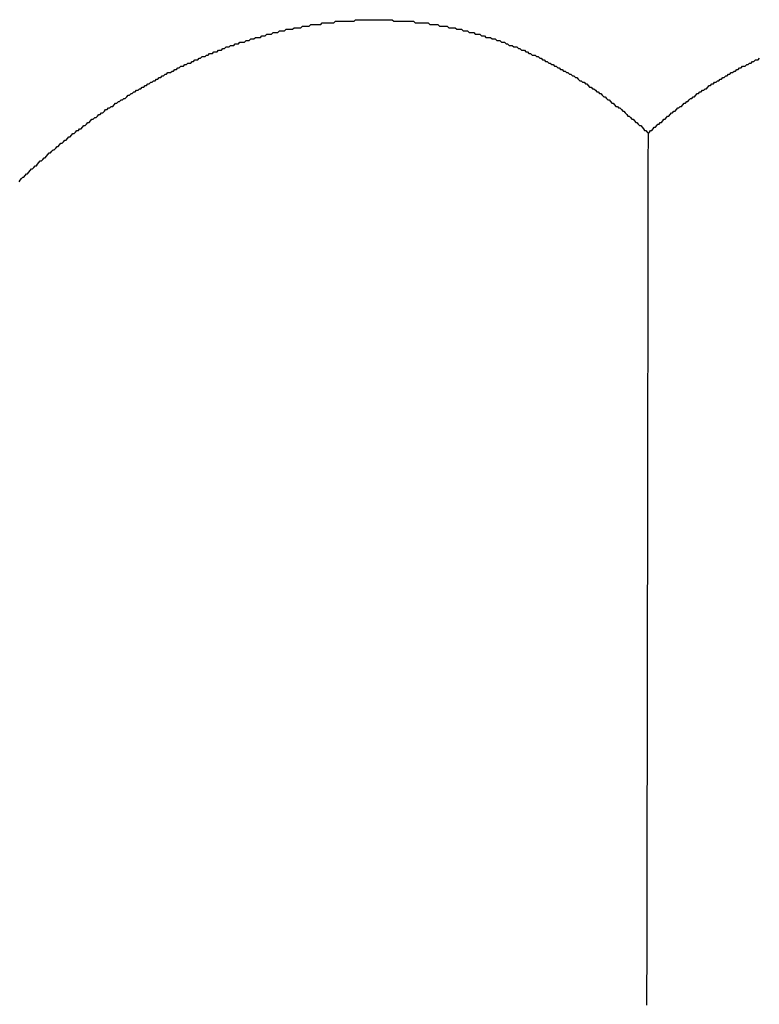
# Model space of a CAD drawing. Extents: x 1107 to 4046, y 937 to 3355.
# Tile 402 of 656: x 2155.984 to 2156.445, y 2684.714 to 2685.327. Entities that reach past the tile are written whole.
import ezdxf

# ---------------------------------------------------------------- set-up
doc = ezdxf.new("R2010")
doc.units = 0
doc.layers.add('KF_VIDA_L___C_REAR', color=7, linetype='CONTINUOUS')

# ---------------------------------------------------------------- blocks, each defined once
blk = doc.blocks.new('KF_VIDA_L___C_REAR')
at = {"layer": 'KF_VIDA_L___C_REAR'}
for points in [[(-30.9958, 996.013, 0), (-30.9951, 996.014, 0), (-30.9943, 996.015, 0), (-30.9935, 996.016, 0), (-30.9928, 996.016, 0), (-30.992, 996.017, 0), (-30.9912, 996.018, 0), (-30.9905, 996.018, 0), (-30.9897, 996.019, 0), (-30.9889, 996.02, 0), (-30.9881, 996.021, 0), (-30.9873, 996.021, 0), (-30.9866, 996.022, 0), (-30.9858, 996.023, 0), (-30.985, 996.023, 0), (-30.9842, 996.024, 0), (-30.9834, 996.025, 0), (-30.9826, 996.026, 0), (-30.9818, 996.026, 0), (-30.981, 996.027, 0), (-30.9802, 996.028, 0), (-30.9794, 996.028, 0), (-30.9786, 996.029, 0), (-30.9778, 996.03, 0), (-30.977, 996.031, 0), (-30.9762, 996.031, 0), (-30.9754, 996.032, 0), (-30.9746, 996.033, 0), (-30.9738, 996.033, 0), (-30.9729, 996.034, 0), (-30.9721, 996.035, 0), (-30.9713, 996.035, 0), (-30.9705, 996.036, 0), (-30.9697, 996.037, 0), (-30.9688, 996.037, 0), (-30.968, 996.038, 0), (-30.9672, 996.039, 0), (-30.9664, 996.039, 0), (-30.9655, 996.04, 0), (-30.9647, 996.041, 0), (-30.9639, 996.041, 0), (-30.963, 996.042, 0), (-30.9622, 996.043, 0), (-30.9614, 996.043, 0), (-30.9605, 996.044, 0), (-30.9597, 996.045, 0), (-30.9588, 996.045, 0), (-30.958, 996.046, 0), (-30.9571, 996.046, 0), (-30.9563, 996.047, 0), (-30.9555, 996.048, 0), (-30.9546, 996.048, 0), (-30.9538, 996.049, 0), (-30.9529, 996.05, 0), (-30.9521, 996.05, 0), (-30.9512, 996.051, 0), (-30.9504, 996.052, 0), (-30.9495, 996.052, 0), (-30.9486, 996.053, 0), (-30.9478, 996.053, 0), (-30.9469, 996.054, 0), (-30.9461, 996.055, 0), (-30.9452, 996.055, 0), (-30.9443, 996.056, 0), (-30.9435, 996.056, 0), (-30.9426, 996.057, 0), (-30.9418, 996.058, 0), (-30.9409, 996.058, 0), (-30.94, 996.059, 0), (-30.9392, 996.059, 0), (-30.9383, 996.06, 0), (-30.9374, 996.06, 0), (-30.9365, 996.061, 0), (-30.9357, 996.062, 0), (-30.9348, 996.062, 0), (-30.9339, 996.063, 0), (-30.9331, 996.063, 0), (-30.9322, 996.064, 0), (-30.9313, 996.064, 0), (-30.9304, 996.065, 0), (-30.9296, 996.065, 0), (-30.9287, 996.066, 0), (-30.9278, 996.067, 0), (-30.9269, 996.067, 0), (-30.926, 996.068, 0), (-30.9252, 996.068, 0), (-30.9243, 996.069, 0), (-30.9234, 996.069, 0), (-30.9225, 996.07, 0), (-30.9216, 996.07, 0), (-30.9208, 996.071, 0), (-30.9199, 996.071, 0), (-30.919, 996.072, 0), (-30.9181, 996.072, 0), (-30.9172, 996.073, 0), (-30.9163, 996.073, 0), (-30.9155, 996.074, 0), (-30.9146, 996.074, 0), (-30.9137, 996.075, 0), (-30.9128, 996.075, 0), (-30.9119, 996.076, 0), (-30.911, 996.076, 0), (-30.9101, 996.077, 0), (-30.9093, 996.077, 0), (-30.9084, 996.078, 0), (-30.9075, 996.078, 0), (-30.9066, 996.079, 0), (-30.9057, 996.079, 0), (-30.9048, 996.08, 0), (-30.9039, 996.08, 0), (-30.903, 996.081, 0), (-30.9021, 996.081, 0), (-30.9013, 996.081, 0), (-30.9004, 996.082, 0), (-30.8995, 996.082, 0), (-30.8986, 996.083, 0), (-30.8977, 996.083, 0), (-30.8968, 996.084, 0), (-30.8959, 996.084, 0), (-30.895, 996.085, 0), (-30.8941, 996.085, 0), (-30.8933, 996.085, 0), (-30.8924, 996.086, 0), (-30.8915, 996.086, 0), (-30.8906, 996.087, 0), (-30.8897, 996.087, 0), (-30.8888, 996.087, 0), (-30.8879, 996.088, 0), (-30.887, 996.088, 0), (-30.8862, 996.089, 0), (-30.8853, 996.089, 0), (-30.8844, 996.089, 0), (-30.8835, 996.09, 0), (-30.8826, 996.09, 0), (-30.8817, 996.091, 0), (-30.8807, 996.091, 0), (-30.8798, 996.091, 0), (-30.8789, 996.092, 0), (-30.878, 996.092, 0), (-30.8771, 996.093, 0), (-30.8762, 996.093, 0), (-30.8752, 996.093, 0), (-30.8743, 996.094, 0), (-30.8734, 996.094, 0), (-30.8724, 996.094, 0), (-30.8715, 996.095, 0), (-30.8706, 996.095, 0), (-30.8696, 996.095, 0), (-30.8687, 996.096, 0), (-30.8677, 996.096, 0), (-30.8668, 996.097, 0), (-30.8658, 996.097, 0), (-30.8649, 996.097, 0), (-30.8639, 996.098, 0), (-30.863, 996.098, 0), (-30.862, 996.098, 0), (-30.8611, 996.099, 0), (-30.8601, 996.099, 0), (-30.8591, 996.099, 0), (-30.8582, 996.1, 0), (-30.8572, 996.1, 0), (-30.8562, 996.1, 0), (-30.8553, 996.1, 0), (-30.8543, 996.101, 0), (-30.8533, 996.101, 0), (-30.8523, 996.101, 0), (-30.8513, 996.102, 0), (-30.8504, 996.102, 0), (-30.8494, 996.102, 0), (-30.8484, 996.103, 0), (-30.8474, 996.103, 0), (-30.8464, 996.103, 0), (-30.8454, 996.103, 0), (-30.8444, 996.104, 0), (-30.8434, 996.104, 0), (-30.8424, 996.104, 0), (-30.8414, 996.105, 0), (-30.8404, 996.105, 0), (-30.8394, 996.105, 0), (-30.8384, 996.105, 0), (-30.8374, 996.106, 0), (-30.8364, 996.106, 0), (-30.8354, 996.106, 0), (-30.8344, 996.106, 0), (-30.8334, 996.107, 0), (-30.8324, 996.107, 0), (-30.8314, 996.107, 0), (-30.8304, 996.107, 0), (-30.8294, 996.108, 0), (-30.8283, 996.108, 0), (-30.8273, 996.108, 0), (-30.8263, 996.108, 0), (-30.8253, 996.108, 0), (-30.8243, 996.109, 0), (-30.8232, 996.109, 0), (-30.8222, 996.109, 0), (-30.8212, 996.109, 0), (-30.8202, 996.109, 0), (-30.8191, 996.11, 0), (-30.8181, 996.11, 0), (-30.8171, 996.11, 0), (-30.8161, 996.11, 0), (-30.815, 996.11, 0), (-30.814, 996.111, 0), (-30.813, 996.111, 0), (-30.8119, 996.111, 0), (-30.8109, 996.111, 0), (-30.8099, 996.111, 0), (-30.8088, 996.111, 0), (-30.8078, 996.111, 0), (-30.8068, 996.112, 0), (-30.8057, 996.112, 0), (-30.8047, 996.112, 0), (-30.8037, 996.112, 0), (-30.8026, 996.112, 0), (-30.8016, 996.112, 0), (-30.8005, 996.112, 0), (-30.7995, 996.112, 0), (-30.7985, 996.113, 0), (-30.7974, 996.113, 0), (-30.7964, 996.113, 0), (-30.7954, 996.113, 0), (-30.7943, 996.113, 0), (-30.7933, 996.113, 0), (-30.7922, 996.113, 0), (-30.7912, 996.113, 0), (-30.7902, 996.113, 0), (-30.7891, 996.113, 0), (-30.7881, 996.113, 0), (-30.787, 996.113, 0), (-30.786, 996.114, 0), (-30.7849, 996.114, 0), (-30.7839, 996.114, 0), (-30.7829, 996.114, 0), (-30.7818, 996.114, 0), (-30.7808, 996.114, 0), (-30.7797, 996.114, 0), (-30.7787, 996.114, 0), (-30.7777, 996.114, 0), (-30.7766, 996.114, 0), (-30.7756, 996.114, 0), (-30.7746, 996.114, 0), (-30.7735, 996.114, 0), (-30.7725, 996.114, 0), (-30.7714, 996.114, 0), (-30.7704, 996.114, 0), (-30.7694, 996.114, 0), (-30.7683, 996.114, 0), (-30.7673, 996.114, 0), (-30.7663, 996.114, 0), (-30.7652, 996.114, 0), (-30.7642, 996.114, 0), (-30.7632, 996.114, 0), (-30.7622, 996.113, 0), (-30.7611, 996.113, 0), (-30.7601, 996.113, 0), (-30.7591, 996.113, 0), (-30.758, 996.113, 0), (-30.757, 996.113, 0), (-30.756, 996.113, 0), (-30.755, 996.113, 0), (-30.7539, 996.113, 0), (-30.7529, 996.113, 0), (-30.7519, 996.113, 0), (-30.7509, 996.113, 0), (-30.7499, 996.113, 0), (-30.7489, 996.112, 0), (-30.7478, 996.112, 0), (-30.7468, 996.112, 0), (-30.7458, 996.112, 0), (-30.7448, 996.112, 0), (-30.7438, 996.112, 0), (-30.7428, 996.112, 0), (-30.7418, 996.112, 0), (-30.7408, 996.112, 0), (-30.7398, 996.111, 0), (-30.7388, 996.111, 0), (-30.7378, 996.111, 0), (-30.7368, 996.111, 0), (-30.7358, 996.111, 0), (-30.7348, 996.111, 0), (-30.7338, 996.11, 0), (-30.7328, 996.11, 0), (-30.7318, 996.11, 0), (-30.7308, 996.11, 0), (-30.7298, 996.11, 0), (-30.7289, 996.11, 0), (-30.7279, 996.109, 0), (-30.7269, 996.109, 0), (-30.7259, 996.109, 0), (-30.7249, 996.109, 0), (-30.724, 996.109, 0), (-30.723, 996.108, 0), (-30.722, 996.108, 0), (-30.7211, 996.108, 0), (-30.7201, 996.108, 0), (-30.7191, 996.107, 0), (-30.7182, 996.107, 0), (-30.7172, 996.107, 0), (-30.7163, 996.107, 0), (-30.7153, 996.106, 0), (-30.7144, 996.106, 0), (-30.7134, 996.106, 0), (-30.7124, 996.106, 0), (-30.7115, 996.105, 0), (-30.7105, 996.105, 0), (-30.7096, 996.105, 0), (-30.7086, 996.105, 0), (-30.7076, 996.104, 0), (-30.7067, 996.104, 0), (-30.7057, 996.104, 0), (-30.7048, 996.103, 0), (-30.7038, 996.103, 0), (-30.7028, 996.103, 0), (-30.7019, 996.103, 0), (-30.7009, 996.102, 0), (-30.7, 996.102, 0), (-30.699, 996.102, 0), (-30.698, 996.101, 0), (-30.6971, 996.101, 0), (-30.6961, 996.101, 0), (-30.6952, 996.1, 0), (-30.6942, 996.1, 0), (-30.6932, 996.1, 0), (-30.6923, 996.099, 0), (-30.6913, 996.099, 0), (-30.6904, 996.098, 0), (-30.6894, 996.098, 0), (-30.6885, 996.098, 0), (-30.6875, 996.097, 0), (-30.6865, 996.097, 0), (-30.6856, 996.097, 0), (-30.6846, 996.096, 0), (-30.6837, 996.096, 0), (-30.6827, 996.095, 0), (-30.6818, 996.095, 0), (-30.6808, 996.095, 0), (-30.6799, 996.094, 0), (-30.6789, 996.094, 0), (-30.678, 996.093, 0), (-30.677, 996.093, 0), (-30.6761, 996.092, 0), (-30.6751, 996.092, 0), (-30.6742, 996.092, 0), (-30.6732, 996.091, 0), (-30.6723, 996.091, 0), (-30.6713, 996.09, 0), (-30.6704, 996.09, 0), (-30.6695, 996.089, 0), (-30.6685, 996.089, 0), (-30.6676, 996.088, 0), (-30.6667, 996.088, 0), (-30.6657, 996.087, 0), (-30.6648, 996.087, 0), (-30.6638, 996.086, 0), (-30.6629, 996.086, 0), (-30.662, 996.085, 0), (-30.6611, 996.085, 0), (-30.6601, 996.084, 0), (-30.6592, 996.084, 0), (-30.6583, 996.083, 0), (-30.6574, 996.083, 0), (-30.6564, 996.082, 0), (-30.6555, 996.082, 0), (-30.6546, 996.081, 0), (-30.6537, 996.081, 0), (-30.6528, 996.08, 0), (-30.6519, 996.08, 0), (-30.6509, 996.079, 0), (-30.65, 996.079, 0), (-30.6491, 996.078, 0), (-30.6482, 996.078, 0), (-30.6473, 996.077, 0), (-30.6464, 996.076, 0), (-30.6455, 996.076, 0), (-30.6446, 996.075, 0), (-30.6437, 996.075, 0), (-30.6428, 996.074, 0), (-30.6419, 996.074, 0), (-30.6411, 996.073, 0), (-30.6402, 996.072, 0), (-30.6393, 996.072, 0), (-30.6384, 996.071, 0), (-30.6375, 996.071, 0), (-30.6366, 996.07, 0), (-30.6358, 996.069, 0), (-30.6349, 996.069, 0), (-30.634, 996.068, 0), (-30.6332, 996.068, 0), (-30.6323, 996.067, 0), (-30.6314, 996.066, 0), (-30.6306, 996.066, 0), (-30.6297, 996.065, 0), (-30.6289, 996.064, 0), (-30.628, 996.064, 0), (-30.6272, 996.063, 0), (-30.6263, 996.062, 0), (-30.6255, 996.062, 0), (-30.6246, 996.061, 0), (-30.6238, 996.06, 0), (-30.6229, 996.06, 0), (-30.6221, 996.059, 0), (-30.6213, 996.059, 0), (-30.6204, 996.058, 0), (-30.6196, 996.057, 0), (-30.6188, 996.057, 0), (-30.618, 996.056, 0), (-30.6171, 996.055, 0), (-30.6163, 996.054, 0), (-30.6155, 996.054, 0), (-30.6147, 996.053, 0), (-30.6139, 996.052, 0), (-30.6131, 996.052, 0), (-30.6123, 996.051, 0), (-30.6115, 996.05, 0), (-30.6107, 996.05, 0), (-30.6099, 996.049, 0), (-30.6091, 996.048, 0), (-30.6083, 996.048, 0), (-30.6075, 996.047, 0), (-30.6067, 996.046, 0), (-30.606, 996.045, 0), (-30.6052, 996.045, 0), (-30.6044, 996.044, 0), (-30.6036, 996.043, 0)], [(-30.6036, 996.043, 0), (-30.6029, 996.044, 0), (-30.6022, 996.045, 0), (-30.6014, 996.045, 0), (-30.6007, 996.046, 0), (-30.5999, 996.047, 0), (-30.5992, 996.047, 0), (-30.5984, 996.048, 0), (-30.5977, 996.049, 0), (-30.5969, 996.049, 0), (-30.5962, 996.05, 0), (-30.5954, 996.05, 0), (-30.5946, 996.051, 0), (-30.5939, 996.052, 0), (-30.5931, 996.052, 0), (-30.5923, 996.053, 0), (-30.5916, 996.054, 0), (-30.5908, 996.054, 0), (-30.59, 996.055, 0), (-30.5892, 996.056, 0), (-30.5885, 996.056, 0), (-30.5877, 996.057, 0), (-30.5869, 996.057, 0), (-30.5861, 996.058, 0), (-30.5853, 996.059, 0), (-30.5845, 996.059, 0), (-30.5837, 996.06, 0), (-30.5829, 996.06, 0), (-30.5821, 996.061, 0), (-30.5813, 996.062, 0), (-30.5805, 996.062, 0), (-30.5797, 996.063, 0), (-30.5789, 996.063, 0), (-30.5781, 996.064, 0), (-30.5773, 996.065, 0), (-30.5764, 996.065, 0), (-30.5756, 996.066, 0), (-30.5748, 996.066, 0), (-30.574, 996.067, 0), (-30.5732, 996.068, 0), (-30.5723, 996.068, 0), (-30.5715, 996.069, 0), (-30.5707, 996.069, 0), (-30.5698, 996.07, 0), (-30.569, 996.07, 0), (-30.5682, 996.071, 0), (-30.5673, 996.071, 0), (-30.5665, 996.072, 0), (-30.5656, 996.073, 0), (-30.5648, 996.073, 0), (-30.564, 996.074, 0), (-30.5631, 996.074, 0), (-30.5623, 996.075, 0), (-30.5614, 996.075, 0), (-30.5606, 996.076, 0), (-30.5597, 996.076, 0), (-30.5588, 996.077, 0), (-30.558, 996.077, 0), (-30.5571, 996.078, 0), (-30.5563, 996.078, 0), (-30.5554, 996.079, 0), (-30.5545, 996.079, 0), (-30.5537, 996.08, 0), (-30.5528, 996.08, 0), (-30.5519, 996.081, 0), (-30.5511, 996.081, 0), (-30.5502, 996.082, 0), (-30.5493, 996.082, 0), (-30.5484, 996.083, 0), (-30.5476, 996.083, 0), (-30.5467, 996.084, 0), (-30.5458, 996.084, 0), (-30.5449, 996.085, 0), (-30.544, 996.085, 0), (-30.5432, 996.085, 0), (-30.5423, 996.086, 0), (-30.5414, 996.086, 0), (-30.5405, 996.087, 0), (-30.5396, 996.087, 0), (-30.5387, 996.088, 0), (-30.5378, 996.088, 0), (-30.5369, 996.089, 0), (-30.5361, 996.089, 0), (-30.5352, 996.089, 0), (-30.5343, 996.09, 0)], [(-30.6045, 995.5, 0), (-30.6045, 995.504, 0), (-30.6045, 995.508, 0), (-30.6045, 995.513, 0), (-30.6045, 995.517, 0), (-30.6044, 995.521, 0), (-30.6044, 995.525, 0), (-30.6044, 995.529, 0), (-30.6044, 995.533, 0), (-30.6044, 995.537, 0), (-30.6044, 995.541, 0), (-30.6044, 995.545, 0), (-30.6044, 995.548, 0), (-30.6044, 995.552, 0), (-30.6044, 995.556, 0), (-30.6044, 995.56, 0), (-30.6044, 995.564, 0), (-30.6044, 995.568, 0), (-30.6044, 995.572, 0), (-30.6044, 995.576, 0), (-30.6043, 995.58, 0), (-30.6043, 995.584, 0), (-30.6043, 995.588, 0), (-30.6043, 995.592, 0), (-30.6043, 995.596, 0), (-30.6043, 995.6, 0), (-30.6043, 995.604, 0), (-30.6043, 995.608, 0), (-30.6043, 995.612, 0), (-30.6043, 995.616, 0), (-30.6043, 995.62, 0), (-30.6043, 995.623, 0), (-30.6043, 995.627, 0), (-30.6043, 995.631, 0), (-30.6043, 995.635, 0), (-30.6042, 995.639, 0), (-30.6042, 995.643, 0), (-30.6042, 995.647, 0), (-30.6042, 995.651, 0), (-30.6042, 995.655, 0), (-30.6042, 995.659, 0), (-30.6042, 995.663, 0), (-30.6042, 995.667, 0), (-30.6042, 995.671, 0), (-30.6042, 995.674, 0), (-30.6042, 995.678, 0), (-30.6042, 995.682, 0), (-30.6042, 995.686, 0), (-30.6042, 995.69, 0), (-30.6042, 995.694, 0), (-30.6042, 995.698, 0), (-30.6041, 995.702, 0), (-30.6041, 995.706, 0), (-30.6041, 995.71, 0), (-30.6041, 995.714, 0), (-30.6041, 995.718, 0), (-30.6041, 995.721, 0), (-30.6041, 995.725, 0), (-30.6041, 995.729, 0), (-30.6041, 995.733, 0), (-30.6041, 995.737, 0), (-30.6041, 995.741, 0), (-30.6041, 995.745, 0), (-30.6041, 995.749, 0), (-30.6041, 995.753, 0), (-30.6041, 995.757, 0), (-30.6041, 995.76, 0), (-30.604, 995.764, 0), (-30.604, 995.768, 0), (-30.604, 995.772, 0), (-30.604, 995.776, 0), (-30.604, 995.78, 0), (-30.604, 995.784, 0), (-30.604, 995.788, 0), (-30.604, 995.792, 0), (-30.604, 995.795, 0), (-30.604, 995.799, 0), (-30.604, 995.803, 0), (-30.604, 995.807, 0), (-30.604, 995.811, 0), (-30.604, 995.815, 0), (-30.604, 995.819, 0), (-30.604, 995.823, 0), (-30.604, 995.827, 0), (-30.6039, 995.83, 0), (-30.6039, 995.834, 0), (-30.6039, 995.838, 0), (-30.6039, 995.842, 0), (-30.6039, 995.846, 0), (-30.6039, 995.85, 0), (-30.6039, 995.854, 0), (-30.6039, 995.858, 0), (-30.6039, 995.861, 0), (-30.6039, 995.865, 0), (-30.6039, 995.869, 0), (-30.6039, 995.873, 0), (-30.6039, 995.877, 0), (-30.6039, 995.881, 0), (-30.6039, 995.885, 0), (-30.6039, 995.889, 0), (-30.6039, 995.892, 0), (-30.6038, 995.896, 0), (-30.6038, 995.9, 0), (-30.6038, 995.904, 0), (-30.6038, 995.908, 0), (-30.6038, 995.912, 0), (-30.6038, 995.916, 0), (-30.6038, 995.92, 0), (-30.6038, 995.923, 0), (-30.6038, 995.927, 0), (-30.6038, 995.931, 0), (-30.6038, 995.935, 0), (-30.6038, 995.939, 0), (-30.6038, 995.943, 0), (-30.6038, 995.947, 0), (-30.6038, 995.95, 0), (-30.6038, 995.954, 0), (-30.6038, 995.958, 0), (-30.6038, 995.962, 0), (-30.6037, 995.966, 0), (-30.6037, 995.97, 0), (-30.6037, 995.974, 0), (-30.6037, 995.978, 0), (-30.6037, 995.981, 0), (-30.6037, 995.985, 0), (-30.6037, 995.989, 0), (-30.6037, 995.993, 0), (-30.6037, 995.997, 0), (-30.6037, 996.001, 0), (-30.6037, 996.005, 0), (-30.6037, 996.008, 0), (-30.6037, 996.012, 0), (-30.6037, 996.016, 0), (-30.6037, 996.02, 0), (-30.6037, 996.024, 0), (-30.6037, 996.028, 0), (-30.6037, 996.032, 0), (-30.6036, 996.035, 0), (-30.6036, 996.039, 0), (-30.6036, 996.043, 0)]]:
    blk.add_polyline3d(points, dxfattribs=at)

msp = doc.modelspace()

# ---------------------------------------------------------------- block references
at = {"layer": 'KF_VIDA_L___C_REAR'}
msp.add_blockref('KF_VIDA_L___C_REAR', (2186.97908, 1689.21316), dxfattribs=at)

doc.saveas('drawing.dxf')
